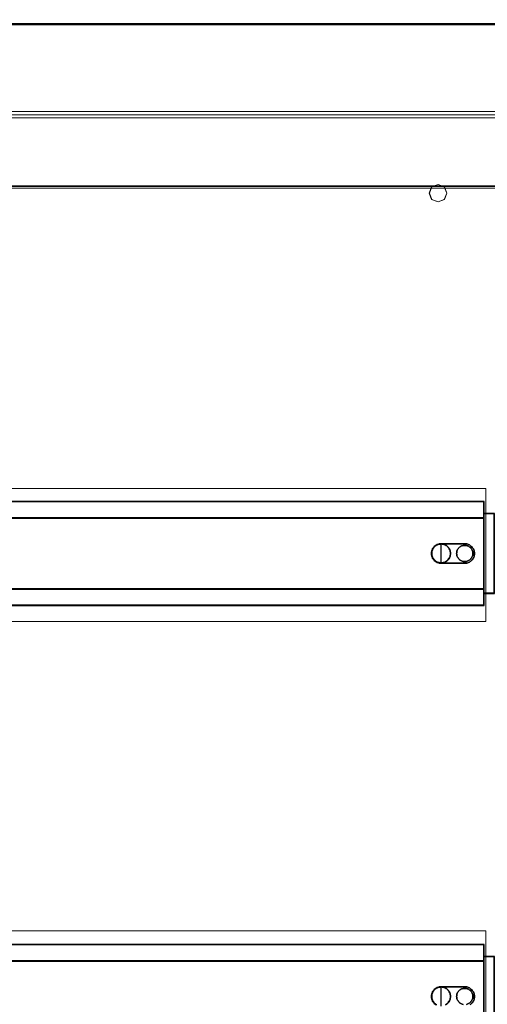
# Model space of a CAD drawing. Header units: millimetres. Extents: x -1290 to 1795, y -4192 to -1311.
# Tile 815 of 1056: x 1493 to 1524, y -2567 to -2500. Entities that reach past the tile are written whole.
import ezdxf

# ---------------------------------------------------------------- set-up
doc = ezdxf.new("R2010")
doc.units = ezdxf.units.MM
doc.layers.add('30', color=7, linetype='Continuous')
doc.layers.add('Aparatura', color=7, linetype='Continuous', lineweight=13)

# ---------------------------------------------------------------- blocks, each defined once
blk = doc.blocks.new('*U321')
at = {"layer": '30', "color": 7}
for points in [[(117.158256, -107.133495), (548.842747, -107.133495), (117.158256, -107.133495)], [(548.842747, -107.133495), (117.158256, -107.133495), (117.158256, -109.698196), (117.158256, -111.175687), (117.158256, -112.73681), (548.842747, -112.73681), (548.842747, -111.175687), (548.842747, -109.698196), (548.842747, -107.133495)], [(548.755022, -107.133495), (548.755022, -109.745742), (548.755022, -107.133495)], [(548.755022, -112.73681), (548.755022, -109.657769), (548.755022, -112.73681)], [(117.158256, -112.648837), (548.842747, -112.648837), (117.158256, -112.648837)], [(548.842747, -112.648837), (117.158256, -112.648837), (117.158256, -114.163638), (117.158256, -135.23314), (117.158256, -136.747941), (548.842747, -136.747941), (548.842747, -135.23314), (548.842747, -114.163638), (548.842747, -112.648837)], [(552.351766, -111.11201), (548.755022, -111.11201), (552.351766, -111.11201)], [(548.755022, -114.167914), (548.755022, -135.22887), (548.755022, -136.743056), (548.755022, -138.202181), (550.80629, -138.202181), (552.351766, -138.202181), (552.351766, -111.11201), (550.80629, -111.11201), (548.755022, -111.11201), (548.755022, -112.653727), (548.755022, -114.167914)], [(548.755022, -114.246707), (548.755022, -112.648837), (548.755022, -114.246707)], [(548.79799, -114.201281), (548.79799, -135.19524), (548.79799, -136.704609), (548.79799, -138.159093), (550.800248, -138.159093), (552.308799, -138.159093), (552.308799, -111.155099), (550.800248, -111.155099), (548.79799, -111.155099), (548.79799, -112.691912), (548.79799, -114.201281)], [(548.755022, -114.158734), (548.755022, -135.238044), (548.755022, -114.158734)], [(534.366255, -121.403008), (534.141066, -121.403008), (533.915878, -121.430817), (533.718838, -121.458626), (533.493649, -121.514244), (533.071421, -121.65329), (532.705489, -121.847954), (532.339558, -122.070427), (532.001775, -122.348518), (531.861032, -122.515373), (531.720289, -122.682227), (531.579546, -122.849082), (531.466952, -123.043746), (531.382506, -123.23841), (531.269912, -123.433074), (531.213615, -123.627738), (531.129169, -123.850211), (531.044723, -124.267348), (531.016575, -124.684484), (531.044723, -125.101621), (531.129169, -125.546567), (531.213615, -125.741231), (531.269912, -125.935895), (531.382506, -126.130559), (531.466952, -126.325223), (531.579546, -126.519887), (531.720289, -126.686741), (531.861032, -126.853596), (532.001775, -127.020451), (532.339558, -127.298542), (532.705489, -127.548824), (533.071421, -127.743488), (533.493649, -127.882534), (533.718838, -127.910343), (533.915878, -127.965961), (534.141066, -127.965961), (534.366255, -127.99377), (534.366255, -121.403008)], [(534.298474, -127.99377), (534.077842, -127.965961), (533.85721, -127.965961), (533.664157, -127.910343), (533.443525, -127.882534), (533.02984, -127.743488), (532.671314, -127.548824), (532.312787, -127.298542), (531.981839, -127.020451), (531.843944, -126.853596), (531.706049, -126.686741), (531.568154, -126.519887), (531.457838, -126.325223), (531.375101, -126.130559), (531.264785, -125.935895), (531.209627, -125.741231), (531.12689, -125.546567), (531.044153, -125.101621), (531.016575, -124.684484), (531.044153, -124.267348), (531.12689, -123.850211), (531.209627, -123.627738), (531.264785, -123.433074), (531.375101, -123.23841), (531.457838, -123.043746), (531.568154, -122.849082), (531.706049, -122.682227), (531.843944, -122.515373), (531.981839, -122.348518), (532.312787, -122.070427), (532.671314, -121.847954), (533.02984, -121.65329), (533.443525, -121.514244), (533.664157, -121.458626), (533.85721, -121.430817), (534.077842, -121.403008), (534.298474, -121.403008), (542.323958, -121.403008), (542.682485, -121.403008), (542.985853, -121.458626), (543.316801, -121.542053), (543.62017, -121.65329), (543.89596, -121.792335), (544.17175, -121.95919), (544.41996, -122.153854), (544.640592, -122.348518), (544.861224, -122.5988), (545.054277, -122.849082), (545.219751, -123.127173), (545.357646, -123.405265), (545.467962, -123.711165), (545.52312, -124.017065), (545.578278, -124.350775), (545.605857, -124.684484), (545.578278, -125.018194), (545.52312, -125.351903), (545.467962, -125.657804), (545.357646, -125.963704), (545.219751, -126.269605), (545.054277, -126.519887), (544.861224, -126.797978), (544.640592, -127.020451), (544.41996, -127.242924), (544.17175, -127.409779), (543.89596, -127.576633), (543.62017, -127.715679), (543.316801, -127.826916), (542.985853, -127.910343), (542.682485, -127.965961), (542.323958, -127.99377), (534.298474, -127.99377)], [(534.298474, -121.403008), (534.077842, -121.403008), (533.85721, -121.430817), (533.664157, -121.458626), (533.443525, -121.514244), (533.02984, -121.65329), (532.671314, -121.847954), (532.312787, -122.070427), (531.981839, -122.348518), (531.843944, -122.515373), (531.706049, -122.682227), (531.568154, -122.849082), (531.457838, -123.043746), (531.375101, -123.23841), (531.264785, -123.433074), (531.209627, -123.627738), (531.12689, -123.850211), (531.044153, -124.267348), (531.016575, -124.684484), (531.044153, -125.101621), (531.12689, -125.546567), (531.209627, -125.741231), (531.264785, -125.935895), (531.375101, -126.130559), (531.457838, -126.325223), (531.568154, -126.519887), (531.706049, -126.686741), (531.843944, -126.853596), (531.981839, -127.020451), (532.312787, -127.298542), (532.671314, -127.548824), (533.02984, -127.743488), (533.443525, -127.882534), (533.664157, -127.910343), (533.85721, -127.965961), (534.077842, -127.965961), (534.298474, -127.99377), (542.323958, -127.99377), (542.682485, -127.965961), (542.985853, -127.910343), (543.316801, -127.826916), (543.62017, -127.715679), (543.89596, -127.576633), (544.17175, -127.409779), (544.41996, -127.242924), (544.640592, -127.020451), (544.861224, -126.797978), (545.054277, -126.519887), (545.219751, -126.269605), (545.357646, -125.963704), (545.467962, -125.657804), (545.52312, -125.351903), (545.578278, -125.018194), (545.605857, -124.684484), (545.578278, -124.350775), (545.52312, -124.017065), (545.467962, -123.711165), (545.357646, -123.405265), (545.219751, -123.127173), (545.054277, -122.849082), (544.861224, -122.5988), (544.640592, -122.348518), (544.41996, -122.153854), (544.17175, -121.95919), (543.89596, -121.792335), (543.62017, -121.65329), (543.316801, -121.542053), (542.985853, -121.458626), (542.682485, -121.403008), (542.323958, -121.403008), (534.298474, -121.403008)], [(537.519001, -124.657993), (537.491204, -124.32415), (537.435611, -124.018128), (537.380018, -123.712105), (537.268832, -123.406082), (537.129849, -123.127879), (536.963069, -122.877497), (536.768493, -122.627115), (536.573917, -122.404553), (536.351544, -122.181991), (536.101375, -122.015069), (535.851205, -121.848147), (535.573239, -121.709046), (535.267477, -121.597765), (534.961714, -121.542125), (534.655952, -121.486484), (534.322392, -121.458664), (533.988833, -121.486484), (533.683071, -121.542125), (533.377308, -121.597765), (533.071546, -121.709046), (532.79358, -121.848147), (532.54341, -122.015069), (532.293241, -122.181991), (532.070868, -122.404553), (531.848495, -122.627115), (531.681716, -122.877497), (531.514936, -123.127879), (531.375953, -123.406082), (531.264767, -123.712105), (531.181377, -124.018128), (531.15358, -124.32415), (531.125784, -124.657993), (531.15358, -124.991837), (531.181377, -125.297859), (531.264767, -125.603882), (531.375953, -125.909905), (531.514936, -126.188108), (531.681716, -126.43849), (531.848495, -126.688872), (532.070868, -126.911434), (532.293241, -127.133996), (532.54341, -127.300918), (532.79358, -127.467839), (533.071546, -127.606941), (533.377308, -127.718222), (533.683071, -127.773862), (533.988833, -127.829503), (534.322392, -127.857323), (534.655952, -127.829503), (534.961714, -127.773862), (535.267477, -127.718222), (535.573239, -127.606941), (535.851205, -127.467839), (536.101375, -127.300918), (536.351544, -127.133996), (536.573917, -126.911434), (536.768493, -126.688872), (536.963069, -126.43849), (537.129849, -126.188108), (537.268832, -125.909905), (537.380018, -125.603882), (537.435611, -125.297859), (537.491204, -124.991837), (537.519001, -124.657993)], [(534.322392, -121.458664), (533.988833, -121.486484), (533.683071, -121.542125), (533.377308, -121.597765), (533.071546, -121.709046), (532.79358, -121.848147), (532.54341, -122.015069), (532.293241, -122.181991), (532.070868, -122.404553), (531.848495, -122.627115), (531.681716, -122.877497), (531.514936, -123.127879), (531.375953, -123.406082), (531.264767, -123.712105), (531.181377, -124.018128), (531.15358, -124.32415), (531.125784, -124.657993), (531.15358, -124.991837), (531.181377, -125.297859), (531.264767, -125.603882), (531.375953, -125.909905), (531.514936, -126.188108), (531.681716, -126.43849), (531.848495, -126.688872), (532.070868, -126.911434), (532.293241, -127.133996), (532.54341, -127.300918), (532.79358, -127.467839), (533.071546, -127.606941), (533.377308, -127.718222), (533.683071, -127.773862), (533.988833, -127.829503), (534.322392, -127.857323), (534.655952, -127.829503), (534.961714, -127.773862), (535.267477, -127.718222), (535.573239, -127.606941), (535.851205, -127.467839), (536.101375, -127.300918), (536.351544, -127.133996), (536.573917, -126.911434), (536.768493, -126.688872), (536.963069, -126.43849), (537.129849, -126.188108), (537.268832, -125.909905), (537.380018, -125.603882), (537.435611, -125.297859), (537.491204, -124.991837), (537.519001, -124.657993), (537.491204, -124.32415), (537.435611, -124.018128), (537.380018, -123.712105), (537.268832, -123.406082), (537.129849, -123.127879), (536.963069, -122.877497), (536.768493, -122.627115), (536.573917, -122.404553), (536.351544, -122.181991), (536.101375, -122.015069), (535.851205, -121.848147), (535.573239, -121.709046), (535.267477, -121.597765), (534.961714, -121.542125), (534.655952, -121.486484), (534.322392, -121.458664)], [(534.322392, -121.458664), (534.655952, -121.486484), (534.961714, -121.542125), (535.267477, -121.597765), (535.573239, -121.709046), (535.851205, -121.848147), (536.101375, -122.015069), (536.351544, -122.181991), (536.573917, -122.404553), (536.768493, -122.627115), (536.963069, -122.877497), (537.129849, -123.127879), (537.268832, -123.406082), (537.380018, -123.712105), (537.435611, -124.018128), (537.491204, -124.32415), (537.519001, -124.657993), (537.491204, -124.991837), (537.435611, -125.297859), (537.380018, -125.603882), (537.268832, -125.909905), (537.129849, -126.188108), (536.963069, -126.43849), (536.768493, -126.688872), (536.573917, -126.911434), (536.351544, -127.133996), (536.101375, -127.300918), (535.851205, -127.467839), (535.573239, -127.606941), (535.267477, -127.718222), (534.961714, -127.773862), (534.655952, -127.829503), (534.322392, -127.857323), (533.988833, -127.829503), (533.683071, -127.773862), (533.377308, -127.718222), (533.071546, -127.606941), (532.79358, -127.467839), (532.54341, -127.300918), (532.293241, -127.133996), (532.070868, -126.911434), (531.848495, -126.688872), (531.681716, -126.43849), (531.514936, -126.188108), (531.375953, -125.909905), (531.264767, -125.603882), (531.181377, -125.297859), (531.15358, -124.991837), (531.125784, -124.657993), (531.15358, -124.32415), (531.181377, -124.018128), (531.264767, -123.712105), (531.375953, -123.406082), (531.514936, -123.127879), (531.681716, -122.877497), (531.848495, -122.627115), (532.070868, -122.404553), (532.293241, -122.181991), (532.54341, -122.015069), (532.79358, -121.848147), (533.071546, -121.709046), (533.377308, -121.597765), (533.683071, -121.542125), (533.988833, -121.486484), (534.322392, -121.458664)], [(534.322392, -121.499957), (533.993317, -121.52741), (533.691664, -121.582317), (533.390012, -121.637224), (533.088359, -121.747037), (532.814129, -121.884304), (532.567323, -122.049025), (532.320516, -122.213745), (532.101132, -122.433372), (531.881748, -122.652999), (531.717211, -122.900079), (531.552673, -123.14716), (531.415558, -123.421694), (531.305866, -123.723681), (531.223597, -124.025668), (531.196174, -124.327655), (531.168751, -124.657096), (531.196174, -124.986536), (531.223597, -125.288524), (531.305866, -125.590511), (531.415558, -125.892498), (531.552673, -126.167032), (531.717211, -126.414112), (531.881748, -126.661193), (532.101132, -126.88082), (532.320516, -127.100447), (532.567323, -127.265167), (532.814129, -127.429887), (533.088359, -127.567154), (533.390012, -127.676968), (533.691664, -127.731874), (533.993317, -127.786781), (534.322392, -127.814234), (534.651468, -127.786781), (534.953121, -127.731874), (535.254773, -127.676968), (535.556426, -127.567154), (535.830655, -127.429887), (536.077462, -127.265167), (536.324269, -127.100447), (536.543653, -126.88082), (536.735613, -126.661193), (536.927574, -126.414112), (537.092112, -126.167032), (537.229227, -125.892498), (537.338919, -125.590511), (537.393764, -125.288524), (537.44861, -124.986536), (537.476033, -124.657096), (537.44861, -124.327655), (537.393764, -124.025668), (537.338919, -123.723681), (537.229227, -123.421694), (537.092112, -123.14716), (536.927574, -122.900079), (536.735613, -122.652999), (536.543653, -122.433372), (536.324269, -122.213745), (536.077462, -122.049025), (535.830655, -121.884304), (535.556426, -121.747037), (535.254773, -121.637224), (534.953121, -121.582317), (534.651468, -121.52741), (534.322392, -121.499957)], [(534.27853, -121.403008), (542.343902, -121.403008), (534.27853, -121.403008)], [(545.05802, -124.657096), (545.030166, -124.378174), (545.002311, -124.099252), (544.918748, -123.848222), (544.835185, -123.597193), (544.723767, -123.346163), (544.584495, -123.123026), (544.417369, -122.899888), (544.250242, -122.704643), (544.055262, -122.53729), (543.832426, -122.369937), (543.609591, -122.230476), (543.386756, -122.118907), (543.136066, -122.035231), (542.857522, -121.979446), (542.606833, -121.923662), (542.300434, -121.923662), (542.02189, -121.923662), (541.771201, -121.979446), (541.492657, -122.035231), (541.241967, -122.118907), (541.019132, -122.230476), (540.768442, -122.369937), (540.573461, -122.53729), (540.37848, -122.704643), (540.211354, -122.899888), (540.044228, -123.123026), (539.904956, -123.346163), (539.793538, -123.597193), (539.68212, -123.848222), (539.626412, -124.099252), (539.598557, -124.378174), (539.570703, -124.657096), (539.598557, -124.936018), (539.626412, -125.214939), (539.68212, -125.465969), (539.793538, -125.716999), (539.904956, -125.968028), (540.044228, -126.191166), (540.211354, -126.414303), (540.37848, -126.609549), (540.573461, -126.776902), (540.768442, -126.944255), (541.019132, -127.083716), (541.241967, -127.195284), (541.492657, -127.278961), (541.771201, -127.334745), (542.02189, -127.39053), (542.300434, -127.39053), (542.606833, -127.39053), (542.857522, -127.334745), (543.136066, -127.278961), (543.386756, -127.195284), (543.609591, -127.083716), (543.832426, -126.944255), (544.055262, -126.776902), (544.250242, -126.609549), (544.417369, -126.414303), (544.584495, -126.191166), (544.723767, -125.968028), (544.835185, -125.716999), (544.918748, -125.465969), (545.002311, -125.214939), (545.030166, -124.936018), (545.05802, -124.657096)], [(539.570703, -124.657096), (539.598557, -124.378174), (539.626412, -124.099252), (539.68212, -123.848222), (539.793538, -123.597193), (539.904956, -123.346163), (540.044228, -123.123026), (540.211354, -122.899888), (540.37848, -122.704643), (540.573461, -122.53729), (540.768442, -122.369937), (541.019132, -122.230476), (541.241967, -122.118907), (541.492657, -122.035231), (541.771201, -121.979446), (542.02189, -121.923662), (542.300434, -121.923662), (542.606833, -121.923662), (542.857522, -121.979446), (543.136066, -122.035231), (543.386756, -122.118907), (543.609591, -122.230476), (543.832426, -122.369937), (544.055262, -122.53729), (544.250242, -122.704643), (544.417369, -122.899888), (544.584495, -123.123026), (544.723767, -123.346163), (544.835185, -123.597193), (544.918748, -123.848222), (545.002311, -124.099252), (545.030166, -124.378174), (545.05802, -124.657096), (545.030166, -124.936018), (545.002311, -125.214939), (544.918748, -125.465969), (544.835185, -125.716999), (544.723767, -125.968028), (544.584495, -126.191166), (544.417369, -126.414303), (544.250242, -126.609549), (544.055262, -126.776902), (543.832426, -126.944255), (543.609591, -127.083716), (543.386756, -127.195284), (543.136066, -127.278961), (542.857522, -127.334745), (542.606833, -127.39053), (542.300434, -127.39053), (542.02189, -127.39053), (541.771201, -127.334745), (541.492657, -127.278961), (541.241967, -127.195284), (541.019132, -127.083716), (540.768442, -126.944255), (540.573461, -126.776902), (540.37848, -126.609549), (540.211354, -126.414303), (540.044228, -126.191166), (539.904956, -125.968028), (539.793538, -125.716999), (539.68212, -125.465969), (539.626412, -125.214939), (539.598557, -124.936018), (539.570703, -124.657096)], [(542.343902, -127.905798), (534.27853, -127.905798), (542.343902, -127.905798)], [(548.755022, -136.747941), (548.755022, -135.151866), (548.755022, -136.747941)], [(117.158256, -136.659968), (548.842747, -136.659968), (117.158256, -136.659968)], [(548.842747, -136.659968), (117.158256, -136.659968), (117.158256, -138.13771), (117.158256, -139.699098), (117.158256, -142.236353), (548.842747, -142.236353), (548.842747, -139.699098), (548.842747, -138.13771), (548.842747, -136.659968)], [(548.79978, -136.703057), (117.201224, -136.703057), (117.201224, -138.157962), (117.201224, -139.69522), (117.201224, -142.193264), (548.79978, -142.193264), (548.79978, -139.69522), (548.79978, -138.157962), (548.79978, -136.703057)], [(548.755022, -139.739009), (548.755022, -136.659968), (548.755022, -139.739009)], [(548.755022, -138.114209), (552.351766, -138.114209), (548.755022, -138.114209)], [(548.755022, -139.651036), (548.755022, -142.236353), (548.755022, -139.651036)], [(117.158256, -142.14838), (548.842747, -142.14838), (117.158256, -142.14838)]]:
    blk.add_lwpolyline(points, close=True, dxfattribs=at)
at = {"layer": '30', "color": 59}
blk.add_lwpolyline([(548.79978, -107.176583), (117.201224, -107.176583), (117.201224, -109.701841), (117.201224, -111.156608), (117.201224, -112.693721), (548.79978, -112.693721), (548.79978, -111.156608), (548.79978, -109.701841), (548.79978, -107.176583)], close=True, dxfattribs=at)
blk = doc.blocks.new('*U330')
at = {"layer": '30', "color": 7}
for points in [[(117.158256, -257.054943), (548.842747, -257.054943), (117.158256, -257.054943)], [(548.842747, -257.054943), (117.158256, -257.054943), (117.158256, -259.619645), (117.158256, -261.097136), (117.158256, -262.658258), (548.842747, -262.658258), (548.842747, -261.097136), (548.842747, -259.619645), (548.842747, -257.054943)], [(548.755022, -257.054943), (548.755022, -259.66719), (548.755022, -257.054943)], [(548.755022, -262.658258), (548.755022, -259.579218), (548.755022, -262.658258)], [(117.158256, -262.570286), (548.842747, -262.570286), (117.158256, -262.570286)], [(548.842747, -262.570286), (117.158256, -262.570286), (117.158256, -264.085087), (117.158256, -285.154588), (117.158256, -286.669389), (548.842747, -286.669389), (548.842747, -285.154588), (548.842747, -264.085087), (548.842747, -262.570286)], [(552.351766, -261.033459), (548.755022, -261.033459), (552.351766, -261.033459)], [(548.755022, -264.089362), (548.755022, -285.150318), (548.755022, -286.664505), (548.755022, -288.12363), (550.80629, -288.12363), (552.351766, -288.12363), (552.351766, -261.033459), (550.80629, -261.033459), (548.755022, -261.033459), (548.755022, -262.575176), (548.755022, -264.089362)], [(548.755022, -264.168155), (548.755022, -262.570286), (548.755022, -264.168155)], [(548.79799, -264.122729), (548.79799, -285.116688), (548.79799, -286.626058), (548.79799, -288.080541), (550.800248, -288.080541), (552.308799, -288.080541), (552.308799, -261.076547), (550.800248, -261.076547), (548.79799, -261.076547), (548.79799, -262.61336), (548.79799, -264.122729)], [(548.755022, -264.080183), (548.755022, -285.161287), (548.755022, -264.080183)], [(534.27853, -271.324456), (542.343902, -271.324456), (534.27853, -271.324456)]]:
    blk.add_lwpolyline(points, close=True, dxfattribs=at)
at = {"layer": '30', "color": 59}
blk.add_lwpolyline([(548.79978, -257.098032), (117.201224, -257.098032), (117.201224, -259.623289), (117.201224, -261.078057), (117.201224, -262.61517), (548.79978, -262.61517), (548.79978, -261.078057), (548.79978, -259.623289), (548.79978, -257.098032)], close=True, dxfattribs=at)
at = {"layer": '30', "color": 7}
for points in [[(534.366255, -277.915219), (534.366255, -271.324456), (534.366255, -271.324456), (534.141066, -271.324456), (533.915878, -271.352265), (533.718838, -271.380074), (533.493649, -271.435693), (533.071421, -271.574738), (532.705489, -271.769402), (532.339558, -271.991875), (532.001775, -272.269966), (531.861032, -272.436821), (531.720289, -272.603676), (531.579546, -272.770531), (531.466952, -272.965194), (531.382506, -273.159858), (531.269912, -273.354522), (531.213615, -273.549186), (531.129169, -273.771659), (531.044723, -274.188796), (531.016575, -274.605933), (531.044723, -275.02307), (531.129169, -275.468016), (531.213615, -275.66268), (531.269912, -275.857343), (531.382506, -276.052007), (531.466952, -276.246671), (531.579546, -276.441335), (531.720289, -276.60819), (531.861032, -276.775045), (532.001775, -276.941899), (532.339558, -277.219991), (532.705489, -277.470273)], [(532.671314, -277.470273), (532.312787, -277.219991), (531.981839, -276.941899), (531.843944, -276.775045), (531.706049, -276.60819), (531.568154, -276.441335), (531.457838, -276.246671), (531.375101, -276.052007), (531.264785, -275.857343), (531.209627, -275.66268), (531.12689, -275.468016), (531.044153, -275.02307), (531.016575, -274.605933), (531.044153, -274.188796), (531.12689, -273.771659), (531.209627, -273.549186), (531.264785, -273.354522), (531.375101, -273.159858), (531.457838, -272.965194), (531.568154, -272.770531), (531.706049, -272.603676), (531.843944, -272.436821), (531.981839, -272.269966), (532.312787, -271.991875), (532.671314, -271.769402), (533.02984, -271.574738), (533.443525, -271.435693), (533.664157, -271.380074), (533.85721, -271.352265), (534.077842, -271.324456), (534.298474, -271.324456), (542.323958, -271.324456), (542.682485, -271.324456), (542.985853, -271.380074), (543.316801, -271.463502), (543.62017, -271.574738), (543.89596, -271.713784), (544.17175, -271.880639), (544.41996, -272.075302), (544.640592, -272.269966), (544.861224, -272.520248), (545.054277, -272.770531), (545.219751, -273.048622), (545.357646, -273.326713), (545.467962, -273.632613), (545.52312, -273.938514), (545.578278, -274.272223), (545.605857, -274.605933), (545.578278, -274.939642), (545.52312, -275.273352), (545.467962, -275.579252), (545.357646, -275.885153), (545.219751, -276.191053), (545.054277, -276.441335), (544.861224, -276.719426), (544.640592, -276.941899), (544.41996, -277.164372), (544.17175, -277.331227)], [(544.17175, -277.331227), (544.41996, -277.164372), (544.640592, -276.941899), (544.861224, -276.719426), (545.054277, -276.441335), (545.219751, -276.191053), (545.357646, -275.885153), (545.467962, -275.579252), (545.52312, -275.273352), (545.578278, -274.939642), (545.605857, -274.605933), (545.578278, -274.272223), (545.52312, -273.938514), (545.467962, -273.632613), (545.357646, -273.326713), (545.219751, -273.048622), (545.054277, -272.770531), (544.861224, -272.520248), (544.640592, -272.269966), (544.41996, -272.075302), (544.17175, -271.880639), (543.89596, -271.713784), (543.62017, -271.574738), (543.316801, -271.463502), (542.985853, -271.380074), (542.682485, -271.324456), (542.323958, -271.324456), (534.298474, -271.324456), (534.298474, -271.324456), (534.077842, -271.324456), (533.85721, -271.352265), (533.664157, -271.380074), (533.443525, -271.435693), (533.02984, -271.574738), (532.671314, -271.769402), (532.312787, -271.991875), (531.981839, -272.269966), (531.843944, -272.436821), (531.706049, -272.603676), (531.568154, -272.770531), (531.457838, -272.965194), (531.375101, -273.159858), (531.264785, -273.354522), (531.209627, -273.549186), (531.12689, -273.771659), (531.044153, -274.188796), (531.016575, -274.605933), (531.044153, -275.02307), (531.12689, -275.468016), (531.209627, -275.66268), (531.264785, -275.857343), (531.375101, -276.052007), (531.457838, -276.246671), (531.568154, -276.441335), (531.706049, -276.60819), (531.843944, -276.775045), (531.981839, -276.941899), (532.312787, -277.219991), (532.671314, -277.470273)], [(535.851205, -277.389288), (536.101375, -277.222366), (536.351544, -277.055445), (536.573917, -276.832883), (536.768493, -276.610321), (536.963069, -276.359938), (537.129849, -276.109556), (537.268832, -275.831353), (537.380018, -275.525331), (537.435611, -275.219308), (537.491204, -274.913285), (537.519001, -274.579442), (537.519001, -274.579442), (537.491204, -274.245599), (537.435611, -273.939576), (537.380018, -273.633553), (537.268832, -273.32753), (537.129849, -273.049328), (536.963069, -272.798945), (536.768493, -272.548563), (536.573917, -272.326001), (536.351544, -272.103439), (536.101375, -271.936517), (535.851205, -271.769596), (535.573239, -271.630495), (535.267477, -271.519213), (534.961714, -271.463573), (534.655952, -271.407932), (534.322392, -271.380112), (533.988833, -271.407932), (533.683071, -271.463573), (533.377308, -271.519213), (533.071546, -271.630495), (532.79358, -271.769596), (532.54341, -271.936517), (532.293241, -272.103439), (532.070868, -272.326001), (531.848495, -272.548563), (531.681716, -272.798945), (531.514936, -273.049328), (531.375953, -273.32753), (531.264767, -273.633553), (531.181377, -273.939576), (531.15358, -274.245599), (531.125784, -274.579442), (531.15358, -274.913285), (531.181377, -275.219308), (531.264767, -275.525331), (531.375953, -275.831353), (531.514936, -276.109556), (531.681716, -276.359938), (531.848495, -276.610321), (532.070868, -276.832883), (532.293241, -277.055445), (532.54341, -277.222366), (532.79358, -277.389288)], [(535.851205, -277.389288), (536.101375, -277.222366), (536.351544, -277.055445), (536.573917, -276.832883), (536.768493, -276.610321), (536.963069, -276.359938), (537.129849, -276.109556), (537.268832, -275.831353), (537.380018, -275.525331), (537.435611, -275.219308), (537.491204, -274.913285), (537.519001, -274.579442), (537.491204, -274.245599), (537.435611, -273.939576), (537.380018, -273.633553), (537.268832, -273.32753), (537.129849, -273.049328), (536.963069, -272.798945), (536.768493, -272.548563), (536.573917, -272.326001), (536.351544, -272.103439), (536.101375, -271.936517), (535.851205, -271.769596), (535.573239, -271.630495), (535.267477, -271.519213), (534.961714, -271.463573), (534.655952, -271.407932), (534.322392, -271.380112), (534.322392, -271.380112), (533.988833, -271.407932), (533.683071, -271.463573), (533.377308, -271.519213), (533.071546, -271.630495), (532.79358, -271.769596), (532.54341, -271.936517), (532.293241, -272.103439), (532.070868, -272.326001), (531.848495, -272.548563), (531.681716, -272.798945), (531.514936, -273.049328), (531.375953, -273.32753), (531.264767, -273.633553), (531.181377, -273.939576), (531.15358, -274.245599), (531.125784, -274.579442), (531.15358, -274.913285), (531.181377, -275.219308), (531.264767, -275.525331), (531.375953, -275.831353), (531.514936, -276.109556), (531.681716, -276.359938), (531.848495, -276.610321), (532.070868, -276.832883), (532.293241, -277.055445), (532.54341, -277.222366), (532.79358, -277.389288)], [(532.79358, -277.389288), (532.54341, -277.222366), (532.293241, -277.055445), (532.070868, -276.832883), (531.848495, -276.610321), (531.681716, -276.359938), (531.514936, -276.109556), (531.375953, -275.831353), (531.264767, -275.525331), (531.181377, -275.219308), (531.15358, -274.913285), (531.125784, -274.579442), (531.15358, -274.245599), (531.181377, -273.939576), (531.264767, -273.633553), (531.375953, -273.32753), (531.514936, -273.049328), (531.681716, -272.798945), (531.848495, -272.548563), (532.070868, -272.326001), (532.293241, -272.103439), (532.54341, -271.936517), (532.79358, -271.769596), (533.071546, -271.630495), (533.377308, -271.519213), (533.683071, -271.463573), (533.988833, -271.407932), (534.322392, -271.380112), (534.322392, -271.380112), (534.655952, -271.407932), (534.961714, -271.463573), (535.267477, -271.519213), (535.573239, -271.630495), (535.851205, -271.769596), (536.101375, -271.936517), (536.351544, -272.103439), (536.573917, -272.326001), (536.768493, -272.548563), (536.963069, -272.798945), (537.129849, -273.049328), (537.268832, -273.32753), (537.380018, -273.633553), (537.435611, -273.939576), (537.491204, -274.245599), (537.519001, -274.579442), (537.491204, -274.913285), (537.435611, -275.219308), (537.380018, -275.525331), (537.268832, -275.831353), (537.129849, -276.109556), (536.963069, -276.359938), (536.768493, -276.610321), (536.573917, -276.832883), (536.351544, -277.055445), (536.101375, -277.222366), (535.851205, -277.389288)], [(535.830655, -277.351445), (536.077462, -277.186771), (536.324269, -277.022098), (536.543653, -276.802533), (536.735613, -276.582969), (536.927574, -276.335959), (537.092112, -276.088948), (537.229227, -275.814493), (537.338919, -275.512591), (537.393764, -275.21069), (537.44861, -274.908789), (537.476033, -274.579442), (537.44861, -274.250095), (537.393764, -273.948194), (537.338919, -273.646292), (537.229227, -273.344391), (537.092112, -273.069935), (536.927574, -272.822925), (536.735613, -272.575915), (536.543653, -272.35635), (536.324269, -272.136786), (536.077462, -271.972112), (535.830655, -271.807439), (535.556426, -271.670211), (535.254773, -271.560429), (534.953121, -271.505538), (534.651468, -271.450646), (534.322392, -271.423201), (534.322392, -271.423201), (533.993317, -271.450646), (533.691664, -271.505538), (533.390012, -271.560429), (533.088359, -271.670211), (532.814129, -271.807439), (532.567323, -271.972112), (532.320516, -272.136786), (532.101132, -272.35635), (531.881748, -272.575915), (531.717211, -272.822925), (531.552673, -273.069935), (531.415558, -273.344391), (531.305866, -273.646292), (531.223597, -273.948194), (531.196174, -274.250095), (531.168751, -274.579442), (531.196174, -274.908789), (531.223597, -275.21069), (531.305866, -275.512591), (531.415558, -275.814493), (531.552673, -276.088948), (531.717211, -276.335959), (531.881748, -276.582969), (532.101132, -276.802533), (532.320516, -277.022098), (532.567323, -277.186771), (532.814129, -277.351445)], [(542.857522, -277.256194), (543.136066, -277.200409), (543.386756, -277.116733), (543.609591, -277.005164), (543.832426, -276.865703), (544.055262, -276.69835), (544.250242, -276.530997), (544.417369, -276.335752), (544.584495, -276.112614), (544.723767, -275.889477), (544.835185, -275.638447), (544.918748, -275.387417), (545.002311, -275.136388), (545.030166, -274.857466), (545.05802, -274.578544), (545.05802, -274.578544), (545.030166, -274.299622), (545.002311, -274.0207), (544.918748, -273.769671), (544.835185, -273.518641), (544.723767, -273.267612), (544.584495, -273.044474), (544.417369, -272.821337), (544.250242, -272.626091), (544.055262, -272.458738), (543.832426, -272.291385), (543.609591, -272.151924), (543.386756, -272.040355), (543.136066, -271.956679), (542.857522, -271.900895), (542.606833, -271.84511), (542.300434, -271.84511), (542.02189, -271.84511), (541.771201, -271.900895), (541.492657, -271.956679), (541.241967, -272.040355), (541.019132, -272.151924), (540.768442, -272.291385), (540.573461, -272.458738), (540.37848, -272.626091), (540.211354, -272.821337), (540.044228, -273.044474), (539.904956, -273.267612), (539.793538, -273.518641), (539.68212, -273.769671), (539.626412, -274.0207), (539.598557, -274.299622), (539.570703, -274.578544), (539.598557, -274.857466), (539.626412, -275.136388), (539.68212, -275.387417), (539.793538, -275.638447), (539.904956, -275.889477), (540.044228, -276.112614), (540.211354, -276.335752), (540.37848, -276.530997), (540.573461, -276.69835), (540.768442, -276.865703), (541.019132, -277.005164), (541.241967, -277.116733), (541.492657, -277.200409), (541.771201, -277.256194)], [(541.771201, -277.256194), (541.492657, -277.200409), (541.241967, -277.116733), (541.019132, -277.005164), (540.768442, -276.865703), (540.573461, -276.69835), (540.37848, -276.530997), (540.211354, -276.335752), (540.044228, -276.112614), (539.904956, -275.889477), (539.793538, -275.638447), (539.68212, -275.387417), (539.626412, -275.136388), (539.598557, -274.857466), (539.570703, -274.578544), (539.570703, -274.578544), (539.598557, -274.299622), (539.626412, -274.0207), (539.68212, -273.769671), (539.793538, -273.518641), (539.904956, -273.267612), (540.044228, -273.044474), (540.211354, -272.821337), (540.37848, -272.626091), (540.573461, -272.458738), (540.768442, -272.291385), (541.019132, -272.151924), (541.241967, -272.040355), (541.492657, -271.956679), (541.771201, -271.900895), (542.02189, -271.84511), (542.300434, -271.84511), (542.606833, -271.84511), (542.857522, -271.900895), (543.136066, -271.956679), (543.386756, -272.040355), (543.609591, -272.151924), (543.832426, -272.291385), (544.055262, -272.458738), (544.250242, -272.626091), (544.417369, -272.821337), (544.584495, -273.044474), (544.723767, -273.267612), (544.835185, -273.518641), (544.918748, -273.769671), (545.002311, -274.0207), (545.030166, -274.299622), (545.05802, -274.578544), (545.030166, -274.857466), (545.002311, -275.136388), (544.918748, -275.387417), (544.835185, -275.638447), (544.723767, -275.889477), (544.584495, -276.112614), (544.417369, -276.335752), (544.250242, -276.530997), (544.055262, -276.69835), (543.832426, -276.865703), (543.609591, -277.005164), (543.386756, -277.116733), (543.136066, -277.200409), (542.857522, -277.256194)]]:
    blk.add_lwpolyline(points, dxfattribs=at)

msp = doc.modelspace()

# ---------------------------------------------------------------- linework, layer by layer
at = {"layer": 'Aparatura', "color": 7, "lineweight": 13}
for points in [[(1414.284, -2691.042), (1414.284, -2678.186), (1414.548, -2678.186), (1414.548, -2678.186), (1414.548, -2514.25), (1414.284, -2514.25), (1414.284, -2501.443), (1414.717, -2500.421), (1415.679, -2500.048), (1429.49, -2500.048), (1429.49, -2500.313), (1532.466, -2500.313), (1532.466, -2500.048), (1546.277, -2500.048), (1547.239, -2500.421), (1547.672, -2501.443), (1547.672, -2514.25), (1547.408, -2514.25), (1547.408, -2678.186), (1547.672, -2678.186), (1547.672, -2691.042)], [(1414.284, -2691.042), (1414.284, -2678.186), (1414.548, -2678.186), (1414.548, -2678.186), (1414.548, -2514.25), (1414.284, -2514.25), (1414.284, -2501.443), (1414.717, -2500.421), (1415.679, -2500.048), (1429.49, -2500.048), (1429.49, -2500.313), (1532.466, -2500.313), (1532.466, -2500.048), (1546.277, -2500.048), (1547.239, -2500.421), (1547.672, -2501.443), (1547.672, -2514.25), (1547.408, -2514.25), (1547.408, -2678.186), (1547.672, -2678.186), (1547.672, -2691.042)], [(1414.29, -2691.036), (1414.29, -2678.181), (1414.555, -2678.181), (1414.555, -2678.181), (1414.555, -2514.256), (1414.29, -2514.256), (1414.29, -2501.449), (1414.723, -2500.427), (1415.686, -2500.055), (1429.495, -2500.055), (1429.495, -2500.319), (1532.461, -2500.319), (1532.461, -2500.055), (1546.271, -2500.055), (1547.233, -2500.427), (1547.666, -2501.449), (1547.666, -2514.256), (1547.401, -2514.256), (1547.401, -2678.181), (1547.666, -2678.181), (1547.666, -2691.036)], [(1532.408, -2500.391), (1429.548, -2500.391)], [(1425.52, -2511.442), (1536.436, -2511.442)], [(1536.376, -2511.346), (1425.58, -2511.346)], [(1425.635, -2511.444), (1536.321, -2511.444)], [(1437.795, -2540.788), (1437.795, -2531.772), (1524.161, -2531.772), (1524.161, -2540.788)], [(1437.795, -2540.788), (1524.161, -2540.788)], [(1437.795, -2570.724), (1437.795, -2561.708), (1524.161, -2561.708), (1524.161, -2570.724)]]:
    msp.add_lwpolyline(points, dxfattribs=at)
for points in [[(1532.468, -2500.313), (1429.488, -2500.313), (1532.468, -2500.313)], [(1429.548, -2511.346), (1532.408, -2511.346), (1532.408, -2501.462), (1532.408, -2500.391), (1429.548, -2500.391), (1429.548, -2501.462), (1429.548, -2511.346)], [(1429.548, -2511.346), (1532.408, -2511.346), (1532.408, -2501.462), (1532.408, -2500.391), (1429.548, -2500.391), (1429.548, -2501.462), (1429.548, -2511.346)], [(1540.226, -2506.265), (1421.73, -2506.265), (1540.226, -2506.265)], [(1540.226, -2506.482), (1421.73, -2506.482), (1540.226, -2506.482)], [(1537.219, -2506.698), (1421.946, -2506.698), (1537.219, -2506.698)], [(1536.436, -2511.287), (1426.667, -2511.287), (1426.582, -2511.287), (1425.52, -2511.287), (1425.52, -2681.198), (1536.436, -2681.198), (1536.436, -2511.287)], [(1425.635, -2680.884), (1535.26, -2680.884), (1535.344, -2680.884), (1536.321, -2680.884), (1536.321, -2511.444), (1425.635, -2511.444), (1425.635, -2680.884)], [(1521.534, -2511.791), (1521.363, -2511.353), (1520.938, -2511.195), (1520.5, -2511.353), (1520.342, -2511.791), (1520.5, -2512.217), (1520.938, -2512.387), (1521.363, -2512.217), (1521.534, -2511.791)], [(1521.534, -2511.791), (1521.363, -2511.353), (1520.938, -2511.195), (1520.5, -2511.353), (1520.342, -2511.791), (1520.5, -2512.217), (1520.938, -2512.387), (1521.363, -2512.217), (1521.534, -2511.791)], [(1521.527, -2511.791), (1521.359, -2511.358), (1520.938, -2511.202), (1520.505, -2511.358), (1520.348, -2511.791), (1520.505, -2512.212), (1520.938, -2512.38), (1521.359, -2512.212), (1521.527, -2511.791)], [(1524.161, -2540.788), (1437.795, -2540.788), (1437.795, -2531.772), (1524.161, -2531.772), (1524.161, -2540.788)], [(1524.161, -2570.724), (1437.795, -2570.724), (1437.795, -2561.708), (1524.161, -2561.708), (1524.161, -2570.724)]]:
    msp.add_lwpolyline(points, close=True, dxfattribs=at)

# ---------------------------------------------------------------- block references
at = {"layer": 'Aparatura', "color": 7, "lineweight": 13, "xscale": 0.2, "yscale": 0.2, "zscale": 0.2}
for name in ['*U321', '*U330']:
    msp.add_blockref(name, (1414.278, -2511.242), dxfattribs=at)

doc.saveas('drawing.dxf')
